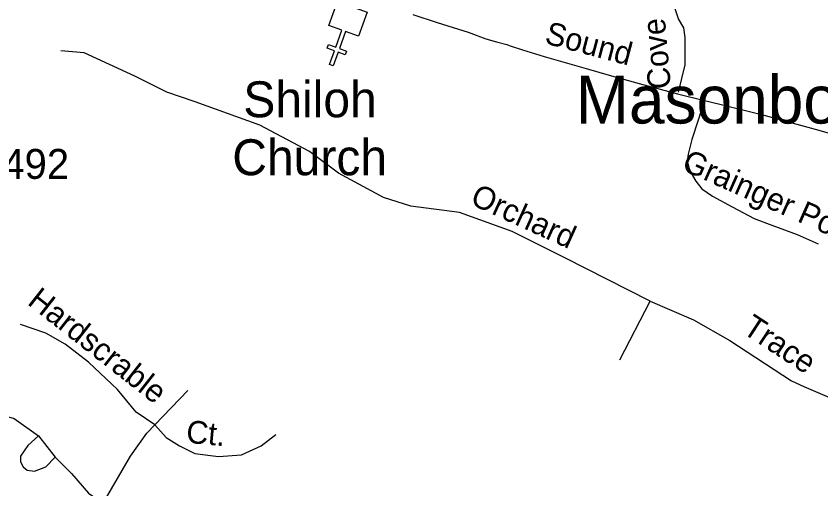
# Model space of a CAD drawing. Extents: x 2290055 to 2389491, y 66597 to 237875.
# Drawn here: x 2344799 to 2348162, y 157429 to 159403 of the extents above; entities that cross this region are included whole.
import ezdxf

# ---------------------------------------------------------------- set-up
doc = ezdxf.new("R2010")
doc.units = 0
for name, color, linetype in [('Exist Civil Demographics City Label', 7, 'Continuous'), ('Exist Cultural Church CELL', 7, 'Continuous'), ('Exist Cultural Church Label', 7, 'Continuous'), ('Exist Road Non-System Type 51', 7, 'Continuous'), ('Exist Road Non-System Type 51 Label', 7, 'Continuous'), ('Exist Road Secondary Type 51 Number Label', 7, 'Continuous')]:
    doc.layers.add(name, color=color, linetype=linetype)

msp = doc.modelspace()

# ---------------------------------------------------------------- linework, layer by layer
at = {"layer": 'Exist Cultural Church CELL'}
msp.add_lwpolyline([(2346228.9, 159319.9), (2346175.3, 159339.2), (2346149.4, 159267.6), (2346179.5, 159256.7), (2346174, 159241.7), (2346143.9, 159252.6), (2346123.4, 159196.1), (2346108.4, 159201.5), (2346128.9, 159258.1), (2346098.8, 159269), (2346104.2, 159284), (2346134.3, 159273.1), (2346160.2, 159344.7), (2346106.1, 159364.4), (2346142.3, 159464.5), (2346265.1, 159420)], close=True, dxfattribs=at)
at = {"layer": 'Exist Road Non-System Type 51'}
msp.add_line((2347321.3, 157967.3), (2347448.4, 158213.1), dxfattribs=at)
for points in [[(2347566.7, 159085.8), (2347594, 159199.7), (2347594, 159254.4), (2347594, 159313.6), (2347589.5, 159354.6), (2347566.7, 159391), (2347548.5, 159445.7), (2347553.1, 159491.3), (2347584.9, 159527.7), (2347616.8, 159582.4), (2347630.5, 159650.7), (2347653.2, 159723.6), (2347662.3, 159764.6), (2347676, 159823.9), (2347676, 159864.9), (2347666.9, 159910.4), (2347653.2, 159956), (2347612.3, 160019.8), (2347594, 160047.1)], [(2346456.6, 159410.4), (2346558, 159376.4), (2346602.6, 159362), (2346687.6, 159335.5), (2346760.9, 159308.2), (2346805.4, 159295.9), (2346849.8, 159283.9), (2346862.7, 159279.6), (2346914.7, 159262.5), (2347005.7, 159233.9), (2347103, 159205.9), (2347190, 159181.1), (2347277, 159156.7), (2347402.4, 159121.6), (2347562.3, 159078), (2347675.8, 159050.4)], [(2347448.4, 158213.1), (2347091.4, 158394), (2346871.7, 158504), (2346652.1, 158582.5), (2346448.1, 158609.9), (2346334.3, 158645.3), (2346146, 158747.3), (2346024.4, 158837.6), (2345816.5, 158947.5), (2345546.6, 159045.7), (2345428.9, 159084.9), (2345295.5, 159151.7), (2345083.7, 159249.8), (2344985.6, 159257.7)], [(2347675.8, 159050.4), (2347647.2, 158964.4), (2347622.1, 158887.2), (2347607.1, 158826.3), (2347603.5, 158798), (2347610.6, 158766.3), (2347624.7, 158738), (2347638.8, 158713.3), (2347663.5, 158681.5), (2347708.5, 158650.6), (2347790.5, 158607.4), (2347882.3, 158557.9), (2347956.4, 158529.7), (2348062.2, 158490.8), (2348150.4, 158452)], [(2347675.8, 159050.4), (2347740, 159034.9), (2347914, 158991.9), (2348152.5, 158927.1), (2348340.8, 158872.5)], [(2347448.4, 158213.1), (2347629.6, 158134.5), (2347781.6, 158048.5), (2348039.2, 157880.1), (2348091, 157856.6), (2348288.7, 157771.8), (2348378.8, 157728.2)], [(2345378, 157696.4), (2345300.9, 157749.2), (2345221.7, 157843.9), (2345100.6, 157958.4), (2345003.8, 158033.3), (2344922.4, 158079.6), (2344816.7, 158114.8)], [(2345276.1, 157565.4), (2345345, 157661.1), (2345378, 157696.4), (2345516.6, 157839.5)], [(2344345.4, 157787.9), (2344516.4, 157777.7), (2344670.4, 157757.1), (2344790.2, 157722.9), (2344892.8, 157651), (2344848.3, 157609.9), (2344817.5, 157565.4), (2344817.5, 157541.4), (2344827.8, 157520.9), (2344844.9, 157507.2), (2344875.7, 157503.8), (2344923.6, 157520.9), (2344961.3, 157562), (2345029.7, 157493.5), (2345101.5, 157411.3), (2345163.1, 157370.2), (2345276.1, 157565.4)], [(2345378, 157696.4), (2345426.4, 157643.5), (2345481.4, 157608.3), (2345545.2, 157577.4), (2345644.3, 157564.2), (2345741.1, 157570.8), (2345822.6, 157608.3), (2345884.2, 157656.7)], [(2344892.8, 157651), (2344961.3, 157562)]]:
    msp.add_lwpolyline(points, dxfattribs=at)

# ---------------------------------------------------------------- texts
at = {"layer": 'Exist Civil Demographics City Label'}
msp.add_text('Masonboro', height=200, dxfattribs=at).set_placement((2347136.8, 158954.6))
at = {"layer": 'Exist Cultural Church Label'}
for s, p in [('Shiloh', (2345748.1, 158980.7)), ('Church', (2345702.1, 158738.7))]:
    msp.add_text(s, height=150, dxfattribs=at).set_placement(p)
at = {"layer": 'Exist Road Non-System Type 51 Label'}
for s, rotation, p in [('Sound', 345.1864, (2347003.2, 159290.2)), ('Cove', 95.0572, (2347535.4, 159102.3)), ('Grainger Point', 336.0225, (2347574.7, 158763)), ('Orchard', 335.5433, (2346691.5, 158619.8)), ('Hardscrable', 321.8427, (2344841.5, 158202.5)), ('Trace', 326.8041, (2347828.9, 158083.1)), ('Ct.', 354.7825, (2345506.7, 157621.9))]:
    msp.add_text(s, height=95, rotation=rotation, dxfattribs=at).set_placement(p)
at = {"layer": 'Exist Road Secondary Type 51 Number Label'}
msp.add_text('1492', height=125, dxfattribs=at).set_placement((2344648.3, 158723.5))

doc.saveas('drawing.dxf')
